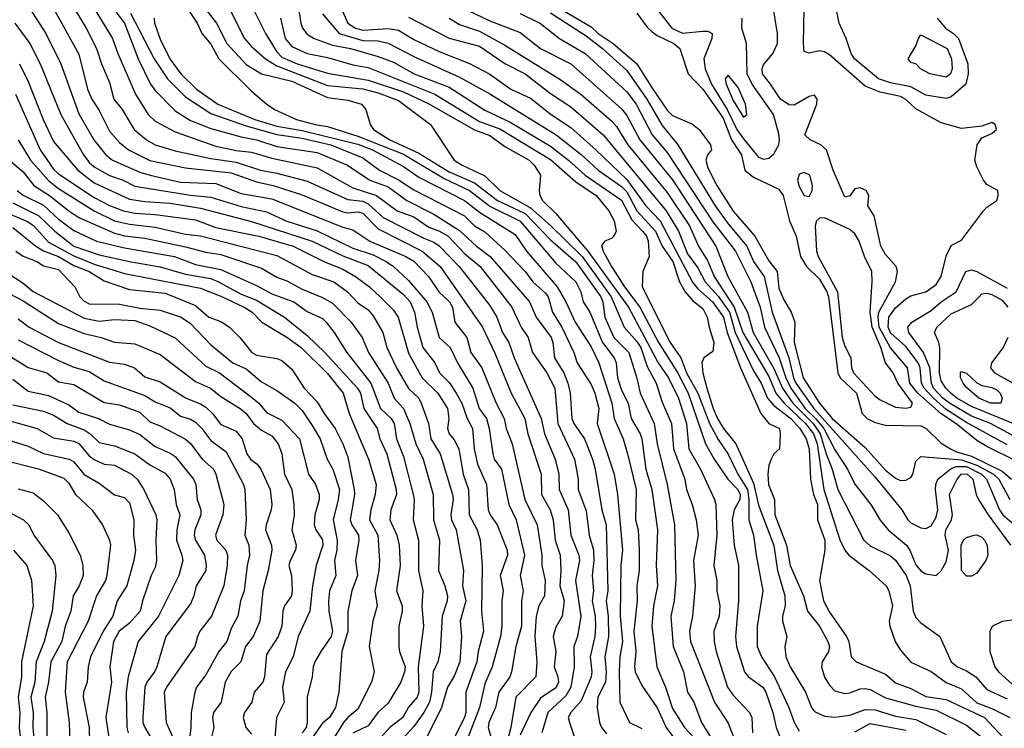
# Model space of a CAD drawing. Header units: metres. Extents: x -51132 to -49532, y -231222 to -229437.
# Tile 290 of 334: x -49847 to -49750, y -230105 to -230035. Entities that reach past the tile are written whole.
import ezdxf

# ---------------------------------------------------------------- set-up
doc = ezdxf.new("R2010")
doc.units = ezdxf.units.M
doc.layers.add('CONTOUR_INDEX', color=1, linetype='Continuous')
doc.layers.add('CONTOUR_INTER', color=3, linetype='Continuous')

msp = doc.modelspace()

# ---------------------------------------------------------------- linework, layer by layer
at = {"layer": 'CONTOUR_INDEX'}
for points, elevation in [([(-49796.58, -230032.05), (-49790.58, -230035.609), (-49789.893, -230036.259), (-49788.418, -230037.259), (-49786.08, -230039.277), (-49784.58, -230041.657), (-49783.08, -230043.829), (-49782.58, -230044.353), (-49780.58, -230045.226), (-49779.951, -230045.759), (-49778.834, -230047.259), (-49778.73, -230047.759), (-49779.105, -230048.259), (-49779.291, -230048.759), (-49779.08, -230049.512), (-49778.186, -230051.259), (-49776.58, -230053.807), (-49774.448, -230056.259), (-49773.08, -230058.708), (-49772.265, -230059.759), (-49772.08, -230061.394), (-49771.58, -230062.551), (-49770.863, -230063.759), (-49770.506, -230064.759), (-49770.571, -230066.759), (-49769.693, -230070.259), (-49768.075, -230072.759), (-49766.838, -230074.259), (-49763.58, -230077.136), (-49761.58, -230079.368), (-49760.58, -230080.157), (-49760.08, -230080.384), (-49759.58, -230080.334), (-49759.08, -230080.076), (-49758.867, -230079.759), (-49758.58, -230078.484), (-49758.08, -230078.009), (-49754.08, -230078.33), (-49752.58, -230078.851), (-49750.926, -230079.759), (-49750.391, -230080.259), (-49749.306, -230082.259)], 25), ([(-49824.422, -230032.759), (-49822.69, -230036.259), (-49821.58, -230038.065), (-49821.08, -230038.601), (-49819.58, -230039.271), (-49816.58, -230040.17), (-49812.58, -230040.866), (-49809.08, -230042.018), (-49806.58, -230043.21), (-49802.08, -230045.769), (-49800.58, -230046.345), (-49799.08, -230047.416), (-49796.706, -230048.759), (-49796.191, -230049.259), (-49795.576, -230050.259), (-49795.719, -230051.759), (-49795.649, -230052.259), (-49795.373, -230052.759), (-49794.08, -230054.04), (-49790.902, -230057.759), (-49786.902, -230063.259), (-49783.971, -230068.759), (-49782.974, -230070.259), (-49781.981, -230072.259), (-49781.176, -230074.759), (-49780.958, -230077.259), (-49779.817, -230079.259), (-49778.42, -230082.259), (-49778.298, -230082.759), (-49778.201, -230085.759), (-49778.486, -230088.759), (-49778.207, -230090.259), (-49778.202, -230091.259), (-49777.901, -230092.759), (-49777.977, -230093.759), (-49778.495, -230095.259), (-49778.475, -230096.259), (-49778.262, -230097.259), (-49777.137, -230100.759), (-49776.58, -230101.573), (-49774.992, -230103.259), (-49774.745, -230103.759), (-49774.692, -230105.259)], 35), ([(-49845.951, -230033.759), (-49844.343, -230036.259), (-49842.861, -230039.259), (-49841.08, -230044.192), (-49839.6, -230046.759), (-49838.415, -230048.259), (-49837.784, -230048.759), (-49835.08, -230049.96), (-49834.053, -230050.259), (-49831.08, -230050.941), (-49827.58, -230051.062), (-49825.08, -230052.045), (-49822.08, -230052.574), (-49815.08, -230055.391), (-49814.08, -230055.658), (-49812.397, -230056.759), (-49808.861, -230058.259), (-49808.08, -230058.735), (-49806.607, -230060.259), (-49805.61, -230061.759), (-49804.544, -230062.759), (-49804.247, -230063.259), (-49804.039, -230064.759), (-49802.853, -230066.259), (-49802.434, -230067.759), (-49801.366, -230069.259), (-49799.951, -230072.759), (-49799.157, -230074.259), (-49798.963, -230075.259), (-49798.371, -230076.759), (-49797.122, -230082.259), (-49795.905, -230084.759), (-49795.454, -230087.759), (-49795.435, -230088.759), (-49795.122, -230090.259), (-49795.187, -230091.759), (-49795.729, -230092.759), (-49795.992, -230093.759), (-49796.152, -230095.759), (-49795.955, -230098.259), (-49796.045, -230099.759), (-49798, -230101.759), (-49798.502, -230104.759), (-49798.895, -230106.259)], 45), ([(-49836.009, -230034.259), (-49833.674, -230038.759), (-49832.333, -230040.759), (-49830.58, -230042.508), (-49828.08, -230044.152), (-49824.58, -230045.368), (-49821.58, -230046.237), (-49819.08, -230046.607), (-49816.25, -230047.259), (-49813.08, -230048.542), (-49811.447, -230049.759), (-49809.58, -230050.719), (-49808.08, -230051.711), (-49803.08, -230054.272), (-49802.08, -230055.248), (-49801.08, -230055.846), (-49799.08, -230057.659), (-49797.09, -230059.759), (-49796.332, -230060.759), (-49795.08, -230061.9), (-49794.838, -230062.259), (-49794.402, -230063.759), (-49793.485, -230065.259), (-49792.295, -230067.759), (-49791.956, -230068.759), (-49790.58, -230070.904), (-49790.208, -230071.759), (-49789.833, -230073.259), (-49789.986, -230074.759), (-49788.302, -230079.759), (-49788.005, -230081.759), (-49787.51, -230087.259), (-49787.656, -230088.759), (-49787.736, -230093.759), (-49787.491, -230096.259), (-49787.756, -230097.759), (-49787.831, -230099.259), (-49787.764, -230102.259), (-49786.791, -230104.259), (-49785.58, -230104.854)], 40), ([(-49749.58, -230076.852), (-49753.58, -230074.644), (-49755.58, -230073.368), (-49756.852, -230072.259), (-49757.766, -230071.259), (-49758.029, -230070.759), (-49758.145, -230069.259), (-49758.338, -230068.759), (-49759.58, -230067.148), (-49761.08, -230065.814), (-49761.312, -230065.259), (-49761.257, -230064.259), (-49760.58, -230063.355), (-49759.58, -230062.466), (-49759.08, -230062.156), (-49757.58, -230061.774), (-49756.58, -230061.041), (-49756.072, -230060.259), (-49755.58, -230058.24), (-49755.08, -230057.185), (-49754.08, -230056.679), (-49751.912, -230053.759), (-49751.58, -230053.401), (-49750.599, -230052.759), (-49750.455, -230052.259), (-49750.504, -230051.759), (-49751.58, -230051.178), (-49751.9, -230050.759), (-49752.58, -230049.436), (-49752.765, -230048.759), (-49752.542, -230047.259), (-49752.08, -230046.573), (-49751.08, -230046.138), (-49750.629, -230045.759), (-49750.75, -230045.259), (-49751.08, -230045.054), (-49752.08, -230045.401), (-49754.08, -230045.66), (-49756.08, -230045.084), (-49758.58, -230043.691), (-49759.58, -230042.774), (-49760.08, -230042.501), (-49762.08, -230042.06), (-49763.58, -230041.469), (-49767.08, -230038.384), (-49767.58, -230038.086), (-49768.08, -230037.989), (-49769.08, -230038.2), (-49769.58, -230038.04), (-49769.663, -230037.259), (-49769.572, -230033.759)], 25), ([(-49808.58, -230034.654), (-49804.58, -230036.735), (-49801.58, -230037.513), (-49799.08, -230039.232), (-49797.102, -230040.259), (-49794.58, -230042.204), (-49792.58, -230043.501), (-49789.416, -230046.259), (-49783.19, -230053.759), (-49781.971, -230055.759), (-49781.08, -230057.999), (-49780.08, -230059.381), (-49779.338, -230060.759), (-49778.08, -230062.194), (-49776.945, -230063.759), (-49776.387, -230065.759), (-49774.58, -230069.56), (-49773.81, -230070.759), (-49773.207, -230072.259), (-49772.58, -230072.973), (-49770.913, -230074.259), (-49770, -230075.259), (-49769.386, -230076.259), (-49769.079, -230077.259), (-49768.966, -230080.259), (-49768.655, -230081.759), (-49768.263, -230082.759), (-49768.276, -230084.259), (-49767.552, -230086.259), (-49767.55, -230087.259), (-49768.085, -230090.259), (-49767.785, -230091.759), (-49767.674, -230092.259), (-49767.08, -230093.368), (-49765.412, -230095.759), (-49765.197, -230096.259), (-49764.945, -230097.759), (-49764.451, -230098.259), (-49761.58, -230099.47), (-49760.58, -230100.352), (-49759.08, -230100.914), (-49757.58, -230101.676), (-49755.58, -230101.978), (-49751.811, -230103.759), (-49749.95, -230105.759)], 30), ([(-49847.92, -230048.759), (-49846.58, -230049.916), (-49845.515, -230051.259), (-49843.978, -230052.259), (-49842.08, -230053.769), (-49841.08, -230054.419), (-49837.58, -230055.969), (-49836.58, -230056.225), (-49834.58, -230056.475), (-49830.58, -230057.309), (-49828.58, -230057.856), (-49827.08, -230058.068), (-49823.08, -230059.441), (-49821.58, -230060.299), (-49820.58, -230060.674), (-49819.08, -230061.502), (-49817.08, -230062.332), (-49816.08, -230062.881), (-49814.247, -230064.759), (-49813.16, -230066.259), (-49812.546, -230067.759), (-49810.596, -230070.759), (-49810.006, -230072.259), (-49809.069, -230073.259), (-49808.445, -230074.759), (-49807.884, -230076.759), (-49807.131, -230078.259), (-49806.16, -230081.759), (-49806.129, -230084.259), (-49805.539, -230086.259), (-49805.646, -230089.259), (-49805, -230090.759), (-49804.74, -230091.759), (-49804.768, -230092.259), (-49805.264, -230093.759), (-49805.479, -230097.259), (-49805.711, -230098.259), (-49806.174, -230099.259), (-49806.317, -230101.259), (-49806.533, -230102.259), (-49807.08, -230103.262), (-49808.08, -230104.65), (-49809.09, -230105.759)], 50), ([(-49847.3, -230057.759), (-49846.58, -230058.253), (-49845.237, -230058.759), (-49844.58, -230059.187), (-49843.08, -230059.548), (-49841.487, -230061.259), (-49840.999, -230062.259), (-49840.58, -230062.697), (-49840.08, -230062.957), (-49837.08, -230062.986), (-49835.08, -230063.375), (-49833.08, -230063.586), (-49830.997, -230064.259), (-49830.08, -230064.889), (-49828.08, -230066.982), (-49825.898, -230068.759), (-49824.58, -230069.374), (-49823.08, -230070.651), (-49821.58, -230071.488), (-49819.811, -230072.759), (-49819.08, -230073.476), (-49818.08, -230074.948), (-49817.31, -230076.259), (-49816.609, -230078.259), (-49816.06, -230079.259), (-49815.409, -230081.259), (-49815.519, -230082.259), (-49816.031, -230084.259), (-49815.638, -230086.259), (-49815.669, -230087.259), (-49815.891, -230088.259), (-49815.75, -230089.759), (-49816.365, -230091.259), (-49816.483, -230092.259), (-49816.454, -230093.259), (-49816.087, -230095.259), (-49816.2, -230095.759), (-49817.232, -230097.259), (-49817.829, -230098.259), (-49817.993, -230098.759), (-49818.091, -230099.759), (-49818.587, -230101.759), (-49818.57, -230104.259), (-49818.689, -230104.759), (-49819.08, -230105.272)], 55), ([(-49848.08, -230067.988), (-49846.08, -230069.215), (-49844.251, -230069.759), (-49843.08, -230070.628), (-49841.58, -230070.912), (-49838.58, -230072.689), (-49837.08, -230072.922), (-49835.08, -230073.635), (-49834.08, -230074.593), (-49833.08, -230074.97), (-49830.58, -230076.311), (-49830.049, -230076.759), (-49828.947, -230078.259), (-49827.818, -230079.259), (-49827.587, -230079.759), (-49826.807, -230082.759), (-49826.909, -230083.759), (-49827.625, -230085.759), (-49827.482, -230086.259), (-49826.607, -230087.259), (-49826.431, -230087.759), (-49826.463, -230088.759), (-49826.783, -230090.759), (-49828.027, -230093.759), (-49829.16, -230095.259), (-49829.402, -230095.759), (-49829.653, -230096.759), (-49832.463, -230100.759), (-49832.67, -230101.259), (-49832.491, -230104.259), (-49831.602, -230106.259)], 60), ([(-49848.58, -230078.324), (-49845.08, -230079.231), (-49842.58, -230080.137), (-49842.08, -230080.632), (-49841.408, -230081.759), (-49839.822, -230083.259), (-49838.772, -230084.759), (-49838.08, -230086.249), (-49837.979, -230086.759), (-49838.338, -230089.759), (-49838.463, -230090.259), (-49839.354, -230091.759), (-49840.158, -230094.259), (-49842.23, -230098.259), (-49842.428, -230101.259), (-49842.04, -230104.259), (-49841.971, -230106.259)], 65)]:
    msp.add_lwpolyline(points, dxfattribs=dict(at, elevation=elevation))
at = {"layer": 'CONTOUR_INTER'}
for points, elevation in [([(-49840.512, -230032.259), (-49837.762, -230036.759), (-49837.244, -230038.259), (-49835.504, -230042.259), (-49834.253, -230044.259), (-49833.58, -230044.936), (-49831.58, -230045.98), (-49827.58, -230047.374), (-49825.58, -230047.8), (-49824.08, -230047.969), (-49822.08, -230048.572), (-49817.58, -230049.537), (-49814.08, -230051.485), (-49811.762, -230052.259), (-49809.702, -230053.759), (-49808.08, -230054.359), (-49806.58, -230055.374), (-49805.534, -230055.759), (-49804.678, -230056.259), (-49803.08, -230057.966), (-49801.538, -230059.259), (-49798.391, -230063.259), (-49797.479, -230065.259), (-49796.786, -230066.259), (-49796.369, -230067.759), (-49794.94, -230069.759), (-49794.18, -230071.259), (-49793.866, -230074.759), (-49792.223, -230078.259), (-49791.882, -230080.259), (-49791.859, -230081.259), (-49791.08, -230083.375), (-49790.795, -230085.759), (-49790.363, -230087.259), (-49790.31, -230088.259), (-49790.491, -230089.759), (-49790.349, -230091.259), (-49790.502, -230092.259), (-49790.187, -230093.759), (-49790.149, -230094.759), (-49790.234, -230095.759), (-49790.689, -230097.759), (-49790.519, -230099.259), (-49790.598, -230099.759), (-49791.58, -230102.11), (-49792.593, -230103.259), (-49792.84, -230103.759), (-49792.736, -230104.259), (-49792.08, -230106.139)], 42), ([(-49839.227, -230031.759), (-49836.602, -230035.259), (-49835.241, -230038.759), (-49834.04, -230041.259), (-49833.58, -230041.891), (-49831.58, -230043.893), (-49830.08, -230044.868), (-49828.08, -230045.629), (-49825.08, -230046.466), (-49823.58, -230046.754), (-49821.58, -230047.437), (-49817.58, -230048.013), (-49814.617, -230049.259), (-49812.388, -230050.759), (-49810.58, -230051.414), (-49808.744, -230052.759), (-49806.08, -230054.092), (-49803.58, -230055.706), (-49801.891, -230057.259), (-49800.549, -230058.259), (-49796.674, -230062.759), (-49796.006, -230064.259), (-49794.529, -230066.259), (-49794.36, -230066.759), (-49794.196, -230068.259), (-49793.295, -230069.759), (-49792.871, -230070.759), (-49792.656, -230071.759), (-49792.496, -230074.259), (-49792.279, -230074.759), (-49791.227, -230076.259), (-49790.456, -230078.259), (-49790.192, -230079.259), (-49789.549, -230083.259), (-49789.109, -230084.759), (-49788.941, -230091.259), (-49789.121, -230092.259), (-49788.905, -230093.759), (-49788.86, -230095.759), (-49789.226, -230097.759), (-49789.103, -230099.259), (-49789.172, -230100.259), (-49789.929, -230101.759), (-49789.999, -230102.759), (-49789.761, -230104.259), (-49789.552, -230104.759), (-49789.08, -230105.364)], 41), ([(-49756.461, -230034.759), (-49755.653, -230035.759), (-49754.861, -230036.259), (-49754.373, -230036.759), (-49753.44, -230039.259), (-49753.409, -230040.259), (-49753.645, -230041.259), (-49755.08, -230042.533), (-49755.58, -230042.679), (-49757.58, -230042.347), (-49759.08, -230041.525), (-49761.08, -230041.128), (-49762.255, -230040.759), (-49764.64, -230038.759), (-49764.946, -230038.259), (-49765.433, -230036.759), (-49766.128, -230035.259), (-49766.727, -230032.259)], 26), ([(-49841.885, -230033.259), (-49840.362, -230035.759), (-49839.345, -230037.759), (-49838.869, -230039.259), (-49838.08, -230041.122), (-49837.624, -230042.759), (-49836.822, -230043.759), (-49835.632, -230045.759), (-49834.432, -230046.759), (-49833.58, -230047.249), (-49831.58, -230047.851), (-49828.08, -230048.6), (-49825.58, -230048.965), (-49823.18, -230049.759), (-49821.58, -230050.036), (-49818.58, -230050.825), (-49814.58, -230052.637), (-49813.08, -230052.806), (-49812.58, -230053.062), (-49811.08, -230054.423), (-49807.08, -230056.468), (-49806.08, -230056.866), (-49805.58, -230057.212), (-49803.602, -230059.259), (-49800.58, -230063.123), (-49799.88, -230064.259), (-49799.316, -230065.759), (-49798.699, -230066.759), (-49798.16, -230068.259), (-49795.499, -230074.259), (-49795.189, -230075.759), (-49794.141, -230078.259), (-49793.774, -230079.759), (-49793.732, -230081.259), (-49792.851, -230083.259), (-49792.573, -230085.759), (-49791.802, -230087.759), (-49791.745, -230088.259), (-49792.138, -230090.259), (-49791.595, -230093.759), (-49791.925, -230095.759), (-49792.305, -230096.759), (-49792.27, -230098.759), (-49792.579, -230100.759), (-49793.08, -230101.628), (-49794.854, -230103.259), (-49795.446, -230105.259)], 43), ([(-49826.537, -230033.259), (-49824.769, -230036.759), (-49824.08, -230037.543), (-49822.678, -230038.759), (-49821.58, -230039.471), (-49816.58, -230041.408), (-49813.08, -230041.735), (-49811.58, -230042.138), (-49809.58, -230042.893), (-49806.433, -230045.259), (-49804.076, -230048.759), (-49803.309, -230049.259), (-49801.08, -230050.318), (-49799.58, -230051.762), (-49796.58, -230053.474), (-49794.58, -230055.208), (-49791.473, -230058.259), (-49788.604, -230062.259), (-49787.338, -230065.259), (-49786.08, -230066.66), (-49785.691, -230067.259), (-49785.08, -230069.129), (-49784.179, -230070.759), (-49783.58, -230072.641), (-49782.67, -230074.759), (-49782.456, -230077.259), (-49781.358, -230080.259), (-49781.196, -230081.259), (-49780.622, -230082.759), (-49780.244, -230084.259), (-49780.039, -230085.759), (-49780.486, -230088.259), (-49780.334, -230090.759), (-49780.609, -230093.759), (-49780.895, -230095.259), (-49780.803, -230096.259), (-49778.441, -230102.259), (-49777.08, -230104.333), (-49776.114, -230106.759)], 36), ([(-49804.08, -230033.353), (-49800.58, -230035.008), (-49797.58, -230036.161), (-49795.58, -230037.744), (-49792.58, -230039.251), (-49787.58, -230043.714), (-49787.08, -230044.363), (-49785.78, -230046.759), (-49782.58, -230050.704), (-49778.288, -230057.259), (-49777.115, -230060.259), (-49775.188, -230063.759), (-49774.631, -230065.759), (-49772.58, -230069.318), (-49771.735, -230071.259), (-49770.703, -230072.759), (-49768.71, -230074.759), (-49768.001, -230075.759), (-49767.426, -230077.759), (-49766.811, -230079.259), (-49766.28, -230081.259), (-49763.715, -230086.259), (-49763.08, -230086.828), (-49761.08, -230087.799), (-49760.58, -230088.243), (-49759.548, -230089.759), (-49759.144, -230090.759), (-49758.833, -230093.259), (-49758.58, -230093.903), (-49758.08, -230094.408), (-49756.212, -230095.759), (-49755.08, -230098.282), (-49754.481, -230098.759), (-49753.58, -230099.144), (-49752.655, -230099.759), (-49751.58, -230101.008), (-49749.58, -230101.914)], 28), ([(-49784.945, -230032.759), (-49782.623, -230035.759), (-49781.58, -230036.243), (-49779.58, -230036.031), (-49779.08, -230036.039), (-49778.67, -230036.259), (-49778.7, -230036.759), (-49779.462, -230038.759), (-49779.353, -230039.759), (-49778.719, -230041.259), (-49777.173, -230043.759), (-49776.225, -230045.759), (-49775.58, -230046.655), (-49774.08, -230048.478), (-49773.58, -230048.68), (-49773.08, -230048.56), (-49772.58, -230048.158), (-49772.091, -230047.259), (-49772.027, -230046.759), (-49772.08, -230046.161), (-49772.618, -230044.259), (-49774.697, -230041.259), (-49775.201, -230040.259), (-49775.285, -230037.259), (-49775.732, -230035.759), (-49775.696, -230034.759)], 23), ([(-49748.58, -230078.515), (-49751.58, -230077.033), (-49752.58, -230076.417), (-49754.65, -230074.759), (-49756.08, -230073.813), (-49758.385, -230071.759), (-49759.18, -230070.759), (-49759.409, -230069.259), (-49761.08, -230067.273), (-49762.181, -230065.259), (-49762.292, -230064.259), (-49762.225, -230063.759), (-49760.598, -230060.759), (-49760.373, -230059.759), (-49760.529, -230059.259), (-49761.58, -230058.091), (-49762.019, -230057.259), (-49762.692, -230054.259), (-49763.308, -230053.259), (-49763.219, -230052.259), (-49763.467, -230051.759), (-49764.08, -230051.486), (-49764.58, -230051.614), (-49765.08, -230052.283), (-49765.58, -230052.427), (-49766.726, -230049.759), (-49767.391, -230047.759), (-49767.93, -230047.259), (-49768.998, -230046.759), (-49769.513, -230046.259), (-49768.353, -230043.259), (-49768.297, -230042.759), (-49768.58, -230042.37), (-49769.08, -230042.473), (-49770.58, -230043.346), (-49771.08, -230043.312), (-49771.924, -230042.759), (-49772.892, -230041.259), (-49773.71, -230040.259), (-49773.729, -230039.759), (-49773.58, -230039.368), (-49772.662, -230038.259), (-49772.2, -230037.259), (-49772.211, -230036.259), (-49772.716, -230033.259)], 24), ([(-49843.58, -230033.801), (-49841.08, -230038.322), (-49840.236, -230041.759), (-49839.806, -230042.759), (-49839.08, -230043.883), (-49838.08, -230045.9), (-49837.08, -230047.024), (-49836.193, -230047.759), (-49834.08, -230048.806), (-49830.58, -230049.517), (-49826.08, -230050.023), (-49823.58, -230050.902), (-49821.939, -230051.259), (-49819.08, -230052.2), (-49815.08, -230053.861), (-49814.58, -230053.969), (-49813.58, -230053.879), (-49813.08, -230054.004), (-49811.58, -230055.542), (-49807.229, -230057.759), (-49805.472, -230059.259), (-49801.283, -230065.259), (-49800.08, -230067.805), (-49798.468, -230071.759), (-49797.122, -230074.259), (-49796.84, -230075.759), (-49795.511, -230079.759), (-49795.474, -230081.759), (-49794.615, -230083.259), (-49794.339, -230084.259), (-49794.141, -230086.259), (-49793.637, -230087.759), (-49793.565, -230089.259), (-49793.661, -230090.759), (-49793.258, -230092.259), (-49793.446, -230093.759), (-49794.08, -230094.848), (-49794.342, -230095.759), (-49794.07, -230097.259), (-49794.228, -230098.759), (-49793.861, -230099.759), (-49793.806, -230100.259), (-49794.08, -230100.822), (-49795.58, -230101.853), (-49796.52, -230103.259), (-49797.58, -230105.488)], 44), ([(-49830.402, -230033.759), (-49829.437, -230035.259), (-49828.95, -230036.259), (-49828.08, -230037.329), (-49827.277, -230038.759), (-49824.08, -230041.949), (-49822.559, -230043.259), (-49821.785, -230043.759), (-49819.623, -230044.759), (-49817.798, -230045.259), (-49816.58, -230045.441), (-49813.58, -230046.397), (-49809.08, -230048.177), (-49805.08, -230050.577), (-49802.58, -230051.754), (-49800.58, -230053.312), (-49797.58, -230054.789), (-49794.08, -230058.928), (-49792.08, -230060.769), (-49791.594, -230061.759), (-49791.368, -230062.759), (-49790.725, -230063.759), (-49789.452, -230066.759), (-49788.314, -230068.259), (-49788.111, -230068.759), (-49787.986, -230070.259), (-49787.58, -230071.449), (-49786.951, -230072.759), (-49786.649, -230074.259), (-49785.766, -230075.759), (-49785.596, -230076.259), (-49785.201, -230079.259), (-49784.592, -230081.259), (-49784.038, -230085.259), (-49784.178, -230088.759), (-49784.053, -230090.759), (-49784.441, -230092.759), (-49784.591, -230094.759), (-49784.106, -230098.759), (-49783.254, -230100.759), (-49782.58, -230102.865), (-49781.389, -230104.759), (-49779.983, -230106.259)], 38), ([(-49828.58, -230033.901), (-49827.533, -230035.259), (-49826.498, -230037.259), (-49824.58, -230039.345), (-49823.08, -230040.259), (-49820.08, -230040.964), (-49816.58, -230042.574), (-49814.58, -230042.836), (-49813.223, -230043.259), (-49812.782, -230043.759), (-49812.366, -230045.259), (-49812.049, -230045.759), (-49810.442, -230046.759), (-49807.58, -230048.071), (-49804.58, -230049.931), (-49802.08, -230051.021), (-49799.825, -230052.759), (-49797.08, -230054.047), (-49794.58, -230056.646), (-49792.08, -230058.805), (-49789.635, -230062.259), (-49789.435, -230062.759), (-49789.223, -230064.259), (-49788.358, -230066.259), (-49786.867, -230067.759), (-49786.08, -230070.28), (-49785.757, -230071.759), (-49784.385, -230074.759), (-49784.088, -230076.759), (-49783.087, -230080.759), (-49782.386, -230084.759), (-49782.226, -230090.259), (-49782.412, -230092.259), (-49782.715, -230093.759), (-49782.506, -230096.759), (-49781.468, -230099.259), (-49781.098, -230101.259), (-49780.457, -230102.259), (-49779.712, -230104.259), (-49777.53, -230107.759)], 37), ([(-49819.44, -230033.759), (-49819.21, -230035.259), (-49819.028, -230035.759), (-49818.58, -230036.331), (-49817.902, -230036.759), (-49816.08, -230037.417), (-49814.312, -230037.759), (-49811.58, -230038.532), (-49810.08, -230039.109), (-49808.031, -230040.259), (-49804.58, -230041.561), (-49801.08, -230043.824), (-49798.58, -230045.011), (-49794.58, -230047.402), (-49792.818, -230048.759), (-49791.169, -230050.259), (-49787.58, -230052.713), (-49786.58, -230054.669), (-49785.509, -230055.759), (-49785.133, -230056.259), (-49784.952, -230056.759), (-49784.878, -230058.259), (-49785.475, -230059.759), (-49785.562, -230061.259), (-49782.782, -230066.759), (-49781.75, -230068.259), (-49781.193, -230069.759), (-49780.071, -230071.759), (-49778.905, -230074.759), (-49778.08, -230076.317), (-49777.08, -230077.781), (-49776.116, -230079.759), (-49775.186, -230081.259), (-49775.039, -230082.259), (-49775.053, -230084.259), (-49774.57, -230085.759), (-49774.335, -230087.759), (-49773.651, -230091.259), (-49774.21, -230094.759), (-49774.222, -230096.759), (-49773.807, -230097.759), (-49772.517, -230099.759), (-49771.091, -230102.759), (-49770.58, -230104.217), (-49770.08, -230105.096)], 33), ([(-49817.08, -230034.323), (-49815.423, -230036.259), (-49813.08, -230036.95), (-49811.58, -230037.009), (-49810.58, -230037.236), (-49808.08, -230038.553), (-49803.58, -230040.566), (-49800.58, -230042.228), (-49794.038, -230046.259), (-49791.58, -230048.218), (-49789.894, -230049.759), (-49787.58, -230051.383), (-49787.08, -230051.887), (-49786.072, -230053.759), (-49784.242, -230055.759), (-49783.576, -230057.259), (-49782.525, -230058.759), (-49781.885, -230060.759), (-49781.32, -230061.759), (-49780.58, -230062.628), (-49779.58, -230063.401), (-49779.139, -230064.259), (-49778.964, -230065.259), (-49778.481, -230066.759), (-49778.58, -230067.635), (-49779.463, -230068.259), (-49779.66, -230068.759), (-49779.583, -230069.759), (-49779.179, -230071.259), (-49778.563, -230073.259), (-49778.122, -230074.259), (-49777.525, -230075.259), (-49776.324, -230076.759), (-49774.58, -230080.65), (-49774.08, -230082.823), (-49772.58, -230086.782), (-49772.222, -230089.259), (-49771.48, -230091.759), (-49771.449, -230092.759), (-49771.729, -230093.759), (-49771.718, -230094.259), (-49771.3, -230095.759), (-49771.5, -230096.759), (-49771.405, -230097.759), (-49770.953, -230098.759), (-49769.446, -230101.259), (-49768.865, -230102.759), (-49768.58, -230103.171), (-49767.58, -230103.637), (-49766.58, -230103.728), (-49765.08, -230103.54), (-49763.58, -230102.977), (-49762.58, -230103.011), (-49760.58, -230103.626), (-49758.58, -230103.968), (-49755.58, -230105.437)], 32), ([(-49815.231, -230033.759), (-49814.578, -230035.259), (-49813.801, -230035.759), (-49813.08, -230035.932), (-49810.58, -230035.775), (-49809.58, -230035.939), (-49808.08, -230036.851), (-49805.58, -230038.047), (-49802.58, -230039.224), (-49800.58, -230040.272), (-49798.514, -230041.759), (-49796.58, -230042.652), (-49794.52, -230044.259), (-49792.58, -230045.543), (-49790.08, -230047.787), (-49787.08, -230050.688), (-49785.198, -230053.259), (-49783.779, -230054.759), (-49780.58, -230060.799), (-49780.08, -230061.477), (-49778.616, -230062.759), (-49777.537, -230064.259), (-49777.175, -230065.759), (-49775.868, -230069.259), (-49773.853, -230073.759), (-49773.08, -230074.736), (-49772.028, -230075.259), (-49771.938, -230075.759), (-49772.028, -230077.259), (-49772.58, -230077.747), (-49772.838, -230078.259), (-49773.08, -230078.869), (-49773.178, -230079.759), (-49773.112, -230080.759), (-49772.521, -230082.259), (-49772.492, -230083.759), (-49771.327, -230086.759), (-49770.96, -230088.759), (-49769.668, -230091.759), (-49769.248, -230093.259), (-49768.07, -230094.759), (-49767.247, -230096.259), (-49767.093, -230096.759), (-49767.202, -230097.259), (-49767.798, -230098.259), (-49767.868, -230098.759), (-49767.58, -230099.766), (-49767.08, -230100.583), (-49766.58, -230101.12), (-49765.58, -230101.401), (-49765.08, -230101.339), (-49764.08, -230100.938), (-49763.58, -230100.89), (-49763.08, -230101.008), (-49761.58, -230101.831), (-49758.58, -230102.646), (-49756.58, -230103.042), (-49753.58, -230104.517), (-49746.58, -230110.057)], 31), ([(-49797.58, -230034.314), (-49795.58, -230035.293), (-49793.69, -230036.759), (-49791.182, -230038.259), (-49787.08, -230042.032), (-49786.149, -230043.259), (-49784.579, -230046.259), (-49783.08, -230048.012), (-49778.58, -230054.863), (-49776.371, -230057.759), (-49774.836, -230060.759), (-49773.934, -230063.259), (-49773.492, -230065.259), (-49772.067, -230068.259), (-49771.381, -230070.259), (-49770.903, -230071.259), (-49769.484, -230073.259), (-49768.462, -230074.259), (-49767.663, -230075.259), (-49766.58, -230077.352), (-49765.312, -230079.259), (-49764.58, -230080.729), (-49763.005, -230082.759), (-49762.08, -230084.283), (-49761.292, -230085.259), (-49759.504, -230086.759), (-49759.161, -230087.259), (-49758.58, -230088.714), (-49758.08, -230089.284), (-49757.58, -230089.59), (-49756.58, -230089.751), (-49756.08, -230089.284), (-49755.58, -230088.389), (-49755.37, -230087.259), (-49755.69, -230085.759), (-49755.634, -230085.259), (-49755.072, -230084.259), (-49754.953, -230083.759), (-49755.254, -230081.759), (-49754.509, -230080.259), (-49754.08, -230079.721), (-49753.526, -230079.759), (-49752.96, -230080.259), (-49752.626, -230081.759), (-49752.393, -230082.259), (-49751.439, -230083.759), (-49749.232, -230086.759)], 27), ([(-49794.58, -230034.231), (-49791.08, -230036.502), (-49789.455, -230037.759), (-49787.08, -230039.913), (-49785.111, -230042.759), (-49783.58, -230045.352), (-49782.053, -230047.259), (-49778.351, -230053.259), (-49777.08, -230055.06), (-49775.232, -230057.259), (-49774.566, -230058.759), (-49773.531, -230060.259), (-49772.738, -230063.759), (-49771.11, -230068.259), (-49770.651, -230070.259), (-49770.394, -230070.759), (-49768.648, -230073.259), (-49762.58, -230080.037), (-49759.955, -230083.259), (-49759.359, -230084.259), (-49759.08, -230084.559), (-49758.08, -230085.055), (-49757.58, -230085.11), (-49757.08, -230084.848), (-49756.58, -230083.998), (-49756.423, -230083.259), (-49756.641, -230081.259), (-49756.601, -230080.759), (-49756.395, -230080.259), (-49755.08, -230079.207), (-49754.58, -230078.987), (-49753.58, -230079.003), (-49752.103, -230079.759), (-49751.601, -230080.259), (-49750.325, -230083.259), (-49749.991, -230083.759), (-49748.845, -230084.759)], 26), ([(-49786.08, -230034.274), (-49785.08, -230035.662), (-49784.58, -230036.094), (-49784.08, -230036.457), (-49782.429, -230037.259), (-49781.855, -230037.759), (-49781.024, -230040.259), (-49779.58, -230041.778), (-49777.58, -230044.627), (-49776.741, -230046.759), (-49775.763, -230048.259), (-49775.424, -230049.759), (-49774.58, -230050.458), (-49772.08, -230051.646), (-49771.661, -230052.259), (-49771.046, -230054.759), (-49770.361, -230056.259), (-49769.961, -230058.259), (-49769.363, -230059.259), (-49768.08, -230060.513), (-49767.34, -230061.759), (-49767.192, -230062.259), (-49766.277, -230069.759), (-49766.037, -230070.259), (-49764.436, -230071.759), (-49763.861, -230073.759), (-49763.391, -230074.259), (-49762.58, -230074.665), (-49761.58, -230074.916), (-49758.08, -230074.967), (-49757.566, -230075.259), (-49756.08, -230076.69), (-49755.175, -230077.259), (-49754.58, -230077.554), (-49753.08, -230077.982), (-49750.08, -230079.461), (-49749.137, -230080.259)], 24), ([(-49847.413, -230035.259), (-49845.919, -230037.259), (-49844.904, -230039.259), (-49842.858, -230044.259), (-49840.64, -230048.259), (-49840.08, -230048.991), (-49839.58, -230049.419), (-49838.08, -230050.271), (-49836.723, -230050.759), (-49835.58, -230051.334), (-49830.08, -230052.238), (-49828.08, -230052.431), (-49825.08, -230053.353), (-49822.58, -230053.867), (-49820.58, -230054.781), (-49817.58, -230055.736), (-49814.08, -230057.44), (-49812.08, -230058.118), (-49810.801, -230058.759), (-49810.06, -230059.259), (-49808.58, -230060.65), (-49806.771, -230062.759), (-49806.252, -230063.759), (-49805.583, -230066.259), (-49804.484, -230067.259), (-49803.765, -230068.759), (-49802.266, -230071.259), (-49801.612, -230073.259), (-49800.905, -230074.259), (-49800.636, -230075.259), (-49800.29, -230077.759), (-49800.132, -230078.259), (-49799.44, -230079.259), (-49798.686, -230082.759), (-49797.973, -230084.259), (-49797.143, -230087.759), (-49797.594, -230089.759), (-49797.277, -230091.259), (-49797.454, -230092.259), (-49797.449, -230094.759), (-49798.003, -230096.759), (-49798.423, -230099.259), (-49798.61, -230099.759), (-49799.671, -230101.259), (-49800.021, -230102.759), (-49800.665, -230104.259), (-49800.752, -230104.759), (-49800.45, -230105.759)], 46), ([(-49833.656, -230034.759), (-49833.628, -230035.259), (-49833.08, -230036.835), (-49832.104, -230038.759), (-49831.051, -230040.259), (-49829.5, -230041.759), (-49827.387, -230043.259), (-49823.754, -230044.759), (-49821.58, -230045.425), (-49819.08, -230045.839), (-49813.58, -230047.202), (-49812.14, -230047.759), (-49809.08, -230049.404), (-49807.58, -230050.438), (-49803.08, -230052.764), (-49801.58, -230053.902), (-49798.08, -230056.105), (-49796.96, -230057.759), (-49793.946, -230061.259), (-49793.085, -230062.759), (-49792.157, -230064.759), (-49790.58, -230067.197), (-49789.844, -230068.759), (-49788.562, -230072.759), (-49788.301, -230074.259), (-49787.437, -230076.259), (-49787.005, -230077.759), (-49786.164, -230081.259), (-49786.208, -230084.259), (-49785.958, -230085.259), (-49785.867, -230087.259), (-49785.841, -230089.259), (-49786.071, -230090.759), (-49786.039, -230092.259), (-49786.383, -230095.259), (-49786.168, -230097.259), (-49786.317, -230098.759), (-49786.252, -230099.259), (-49785.58, -230100.62), (-49784.08, -230102.813), (-49783.188, -230104.759), (-49782.446, -230105.759)], 39), ([(-49821.217, -230034.759), (-49820.764, -230036.759), (-49820.08, -230037.549), (-49818.58, -230038.258), (-49816.58, -230038.623), (-49814.08, -230039.352), (-49812.58, -230039.639), (-49805.994, -230042.259), (-49801.58, -230044.968), (-49799.58, -230045.694), (-49794.58, -230048.706), (-49792.08, -230050.895), (-49790.095, -230052.259), (-49788.831, -230053.759), (-49788.331, -230054.759), (-49788.131, -230055.759), (-49788.34, -230056.259), (-49788.58, -230056.503), (-49789.242, -230056.759), (-49789.58, -230057.189), (-49789.388, -230057.759), (-49788.594, -230059.259), (-49787.291, -230061.259), (-49785.8, -230063.259), (-49783.95, -230066.759), (-49782.08, -230069.736), (-49781.015, -230071.759), (-49779.308, -230076.759), (-49778.473, -230078.259), (-49777.102, -230080.259), (-49776.138, -230081.259), (-49775.909, -230081.759), (-49775.939, -230082.259), (-49776.476, -230083.259), (-49776.677, -230084.259), (-49776.48, -230086.759), (-49776.054, -230088.759), (-49776.061, -230092.259), (-49776.368, -230095.759), (-49776.268, -230096.759), (-49775.468, -230099.259), (-49775.08, -230099.765), (-49773.674, -230100.759), (-49773.356, -230101.259), (-49772.66, -230103.259), (-49772.358, -230104.759), (-49771.58, -230106.66)], 34), ([(-49804.58, -230034.755), (-49803.58, -230035.374), (-49801.58, -230036.055), (-49799.08, -230037.435), (-49793.58, -230040.836), (-49791.58, -230042.298), (-49788.58, -230044.903), (-49788.08, -230045.462), (-49786.978, -230047.259), (-49783.08, -230051.954), (-49780.877, -230055.259), (-49779.994, -230057.259), (-49779.08, -230058.741), (-49778.471, -230060.259), (-49776.491, -230063.259), (-49775.63, -230065.759), (-49773.08, -230070.123), (-49772.378, -230071.759), (-49771.563, -230072.759), (-49769.46, -230074.759), (-49768.667, -230075.759), (-49768.319, -230076.759), (-49767.646, -230081.259), (-49766.08, -230086.237), (-49765.575, -230087.259), (-49765.178, -230087.759), (-49763.17, -230089.259), (-49761.517, -230090.759), (-49761.232, -230091.259), (-49760.882, -230092.759), (-49761.218, -230094.259), (-49761.133, -230094.759), (-49760.608, -230096.259), (-49760.08, -230097.111), (-49759.08, -230098.31), (-49757.08, -230099.212), (-49755.58, -230100.319), (-49754.08, -230100.934), (-49752.58, -230102.308), (-49751.08, -230102.868), (-49749.297, -230103.759)], 29), ([(-49758.302, -230036.759), (-49758.08, -230036.409), (-49755.493, -230037.759), (-49755.069, -230038.759), (-49755.01, -230039.759), (-49755.176, -230040.259), (-49755.58, -230040.572), (-49757.207, -230040.259), (-49758.103, -230039.759), (-49758.58, -230039.255), (-49759.08, -230039.139), (-49759.347, -230038.759), (-49758.58, -230037.488), (-49758.302, -230036.759)], 27), ([(-49846.925, -230039.259), (-49846.08, -230040.994), (-49844.612, -230044.759), (-49843.58, -230046.928), (-49841.195, -230049.759), (-49839.58, -230050.998), (-49836.08, -230052.61), (-49834.58, -230052.838), (-49832.08, -230053.004), (-49829.08, -230053.513), (-49824.08, -230054.808), (-49818.08, -230056.775), (-49815.08, -230058.215), (-49812.58, -230059.178), (-49809.08, -230062.039), (-49808.435, -230062.759), (-49808.005, -230063.759), (-49807.734, -230065.259), (-49807.167, -230067.259), (-49805.981, -230068.759), (-49805.523, -230069.759), (-49804.58, -230070.705), (-49803.902, -230071.759), (-49803.322, -230072.759), (-49802.824, -230074.259), (-49802.295, -230075.259), (-49802.126, -230077.259), (-49801.785, -230078.759), (-49800.916, -230080.759), (-49800.724, -230083.259), (-49800.546, -230083.759), (-49799.837, -230084.759), (-49798.875, -230087.259), (-49798.83, -230087.759), (-49799.554, -230089.759), (-49799.274, -230091.259), (-49799.395, -230092.259), (-49799.39, -230094.759), (-49799.532, -230095.759), (-49800.351, -230098.759), (-49801.08, -230100.427), (-49801.586, -230102.759), (-49802.749, -230105.759)], 47), ([(-49777.08, -230040.375), (-49777.372, -230040.759), (-49777.279, -230041.259), (-49776.58, -230042.893), (-49775.58, -230044.543), (-49775.228, -230044.259), (-49775.372, -230043.259), (-49776.08, -230041.6), (-49777.08, -230040.375)], 22), ([(-49847.349, -230042.259), (-49844.913, -230047.759), (-49843.58, -230049.664), (-49843.08, -230050.132), (-49839.58, -230052.441), (-49838.08, -230053.239), (-49836.693, -230053.759), (-49835.58, -230054.013), (-49833.58, -230054.126), (-49829.58, -230054.644), (-49827.58, -230055.398), (-49823.354, -230056.259), (-49819.964, -230057.259), (-49816.925, -230058.759), (-49815.08, -230059.508), (-49813.801, -230060.259), (-49812.443, -230061.259), (-49811.379, -230062.259), (-49810.08, -230063.582), (-49809.626, -230064.259), (-49808.58, -230067.8), (-49807.242, -230070.259), (-49805.699, -230071.759), (-49804.748, -230073.259), (-49804.623, -230074.259), (-49804.741, -230075.259), (-49804.596, -230075.759), (-49804.08, -230076.355), (-49803.633, -230077.259), (-49803.194, -230079.759), (-49802.682, -230081.259), (-49802.598, -230083.759), (-49801.831, -230085.259), (-49801.517, -230086.259), (-49801.345, -230088.759), (-49801.384, -230093.259), (-49801.193, -230095.259), (-49801.731, -230097.259), (-49801.871, -230098.259), (-49802.926, -230101.259), (-49802.954, -230103.259), (-49803.085, -230103.759), (-49804.101, -230105.759)], 48), ([(-49847.067, -230046.759), (-49845.864, -230048.759), (-49844.08, -230050.764), (-49843.08, -230051.581), (-49839.568, -230053.759), (-49837.58, -230054.746), (-49836.08, -230055.082), (-49833.58, -230055.394), (-49830.58, -230056.077), (-49829.08, -230056.227), (-49821.58, -230058.178), (-49818.08, -230060.041), (-49815.957, -230060.759), (-49814.59, -230061.759), (-49813.58, -230062.834), (-49812.58, -230063.539), (-49812.08, -230064.144), (-49811.112, -230065.759), (-49810.743, -230067.259), (-49809.76, -230069.259), (-49808.58, -230071.313), (-49807.58, -230072.249), (-49807.333, -230072.759), (-49806.619, -230074.759), (-49806.389, -230076.259), (-49805.482, -230077.759), (-49805.315, -230078.259), (-49804.246, -230081.759), (-49804.203, -230082.259), (-49804.425, -230083.759), (-49804.356, -230084.259), (-49803.9, -230085.259), (-49803.178, -230089.259), (-49803.261, -230090.759), (-49802.946, -230092.259), (-49803.494, -230094.259), (-49803.359, -230095.759), (-49803.534, -230098.259), (-49804.08, -230099.684), (-49804.74, -230100.759), (-49805.325, -230102.759), (-49806.807, -230105.759)], 49), ([(-49770.08, -230050.148), (-49770.233, -230050.759), (-49770.08, -230051.38), (-49769.58, -230052.256), (-49769.08, -230052.351), (-49768.802, -230051.759), (-49768.771, -230051.259), (-49769.03, -230050.259), (-49769.58, -230049.987), (-49770.08, -230050.148)], 23), ([(-49847.168, -230051.759), (-49846.58, -230052.228), (-49844.58, -230053.209), (-49843.08, -230054.605), (-49841.58, -230055.723), (-49839.343, -230056.759), (-49836.58, -230057.433), (-49831.659, -230058.259), (-49829.58, -230059.063), (-49827.08, -230059.572), (-49823.58, -230061.124), (-49822.08, -230061.959), (-49819.883, -230062.759), (-49818.58, -230063.694), (-49817.08, -230064.406), (-49816.707, -230064.759), (-49815.926, -230065.759), (-49814.685, -230067.759), (-49812.291, -230070.759), (-49811.361, -230073.259), (-49810.292, -230074.259), (-49810.004, -230074.759), (-49809.759, -230076.259), (-49809.08, -230078.009), (-49808.139, -230081.759), (-49808.035, -230082.259), (-49808.143, -230084.259), (-49807.602, -230086.259), (-49807.59, -230089.259), (-49807.178, -230091.259), (-49807.289, -230092.759), (-49807.117, -230094.759), (-49807.631, -230098.759), (-49807.578, -230101.259), (-49807.741, -230101.759), (-49808.58, -230102.726), (-49809.143, -230103.759), (-49810.44, -230104.759), (-49811.355, -230105.759)], 51), ([(-49847.58, -230052.983), (-49845.046, -230054.259), (-49843.443, -230055.759), (-49841.58, -230057.254), (-49839.08, -230058.102), (-49836.08, -230058.784), (-49833.08, -230059.279), (-49830.58, -230060.012), (-49828.08, -230060.459), (-49827.312, -230060.759), (-49825.08, -230061.987), (-49823.58, -230062.596), (-49820.81, -230064.259), (-49818.58, -230066.075), (-49816.834, -230067.759), (-49813.615, -230071.259), (-49813.329, -230071.759), (-49812.986, -230073.259), (-49811.669, -230075.259), (-49811.411, -230076.259), (-49810.733, -230077.759), (-49809.816, -230081.259), (-49809.77, -230081.759), (-49810.326, -230083.259), (-49810.423, -230084.259), (-49809.753, -230085.759), (-49809.51, -230086.759), (-49809.424, -230088.759), (-49809.764, -230091.259), (-49809.202, -230092.759), (-49809.208, -230093.259), (-49809.551, -230094.759), (-49809.542, -230096.759), (-49809.481, -230097.259), (-49808.932, -230098.759), (-49808.97, -230099.259), (-49809.336, -230100.259), (-49810.58, -230102.341), (-49811.58, -230103.222), (-49812.58, -230104.576), (-49814.08, -230105.291)], 52), ([(-49848.08, -230054.009), (-49846.08, -230054.869), (-49845.525, -230055.259), (-49844.08, -230056.86), (-49841.58, -230058.21), (-49839.58, -230059.043), (-49836.58, -230059.953), (-49829.08, -230061.402), (-49827.08, -230062.178), (-49824.802, -230063.259), (-49824.011, -230063.759), (-49823.035, -230064.759), (-49820.58, -230066.247), (-49819.167, -230067.259), (-49816.58, -230069.824), (-49815.022, -230071.759), (-49814.429, -230073.759), (-49812.55, -230078.259), (-49811.782, -230080.759), (-49811.87, -230081.759), (-49812.298, -230083.259), (-49812.423, -230084.259), (-49811.614, -230085.759), (-49811.452, -230088.259), (-49811.503, -230089.259), (-49811.92, -230091.259), (-49811.68, -230092.759), (-49812.121, -230094.259), (-49812.459, -230096.759), (-49811.973, -230099.259), (-49812.24, -230100.259), (-49813.58, -230102.936), (-49814.58, -230103.753), (-49814.999, -230104.259), (-49816.249, -230106.259)], 53), ([(-49768.08, -230054.481), (-49768.361, -230054.759), (-49768.493, -230055.259), (-49768.36, -230057.759), (-49768.199, -230058.259), (-49766.302, -230061.759), (-49765.857, -230066.259), (-49765.58, -230067.135), (-49765.003, -230068.259), (-49764.926, -230069.259), (-49764.716, -230069.759), (-49762.58, -230072.041), (-49762.08, -230072.432), (-49760.58, -230073.149), (-49759.58, -230073.238), (-49759.08, -230073.14), (-49758.901, -230072.759), (-49760.355, -230070.759), (-49760.822, -230069.759), (-49761.566, -230068.759), (-49762.013, -230067.259), (-49762.898, -230065.259), (-49763.077, -230063.759), (-49762.871, -230060.759), (-49762.922, -230059.759), (-49763.64, -230058.259), (-49764.164, -230056.759), (-49764.58, -230056.024), (-49765.08, -230055.595), (-49767.58, -230054.463), (-49768.08, -230054.481)], 23), ([(-49847.58, -230055.417), (-49845.337, -230057.259), (-49844.58, -230057.706), (-49843.08, -230058.288), (-49841.58, -230059.152), (-49840.073, -230059.759), (-49838.58, -230060.667), (-49836.08, -230061.533), (-49832.58, -230061.899), (-49829.58, -230063.12), (-49828.264, -230064.259), (-49827.08, -230064.678), (-49826.242, -230065.259), (-49825.221, -230066.259), (-49824.052, -230067.759), (-49823.58, -230068.017), (-49821.58, -230068.351), (-49821.08, -230068.542), (-49820.08, -230069.38), (-49818.882, -230071.259), (-49817.58, -230072.625), (-49816.921, -230073.759), (-49815.824, -230075.259), (-49815.071, -230076.759), (-49814.58, -230078.088), (-49813.949, -230081.259), (-49813.918, -230081.759), (-49814.342, -230084.259), (-49814.181, -230084.759), (-49813.508, -230085.759), (-49813.476, -230086.259), (-49813.829, -230088.259), (-49813.615, -230089.759), (-49814.164, -230091.259), (-49814.567, -230093.259), (-49814.557, -230095.259), (-49815.167, -230097.259), (-49815.471, -230101.259), (-49815.798, -230102.759), (-49816.391, -230103.759), (-49817.08, -230104.308), (-49818.074, -230105.759)], 54), ([(-49753.666, -230059.759), (-49753.08, -230059.588), (-49752.58, -230059.744), (-49749.58, -230061.402)], 26), ([(-49848.08, -230059.929), (-49846.58, -230060.893), (-49845.58, -230061.743), (-49840.58, -230064.343), (-49839.08, -230064.671), (-49837.58, -230064.505), (-49835.58, -230064.589), (-49834.08, -230065.104), (-49831.58, -230066.289), (-49828.58, -230069.08), (-49827.223, -230069.759), (-49824.08, -230072.146), (-49823.355, -230072.759), (-49822.58, -230073.675), (-49821.08, -230074.414), (-49819.329, -230076.259), (-49818.443, -230079.759), (-49817.745, -230080.759), (-49817.393, -230081.759), (-49817.382, -230082.259), (-49817.818, -230083.759), (-49817.876, -230084.759), (-49817.728, -230085.259), (-49817.08, -230086.225), (-49817.036, -230086.759), (-49817.707, -230088.759), (-49818.064, -230090.759), (-49818.311, -230093.259), (-49819.453, -230095.759), (-49819.953, -230097.759), (-49820.725, -230099.259), (-49821.021, -230100.759), (-49820.856, -230102.259), (-49821.597, -230103.759), (-49821.768, -230105.759)], 56), ([(-49749.08, -230075.915), (-49751.234, -230074.759), (-49753.08, -230074.015), (-49755.259, -230072.759), (-49755.911, -230072.259), (-49756.83, -230071.259), (-49757.042, -230070.759), (-49757.209, -230069.259), (-49757.812, -230067.759), (-49759.272, -230065.759), (-49759.37, -230065.259), (-49758.96, -230064.759), (-49757.08, -230063.596), (-49756.08, -230062.741), (-49754.614, -230061.759), (-49753.666, -230059.759)], 26), ([(-49848.58, -230061.61), (-49846.58, -230062.664), (-49843.08, -230064.878), (-49840.58, -230065.859), (-49838.878, -230066.259), (-49837.58, -230066.734), (-49835.58, -230066.9), (-49833.08, -230067.934), (-49829.58, -230070.595), (-49828.103, -230071.259), (-49827.08, -230072.103), (-49825.08, -230073.352), (-49824.606, -230073.759), (-49823.875, -230074.759), (-49823.08, -230075.403), (-49822.08, -230075.958), (-49821.449, -230076.759), (-49821.08, -230077.741), (-49820.82, -230079.759), (-49820.08, -230081.259), (-49819.879, -230082.759), (-49819.877, -230083.759), (-49820.108, -230085.259), (-49819.649, -230086.759), (-49819.728, -230087.259), (-49820.268, -230088.259), (-49820.376, -230088.759), (-49820.125, -230089.759), (-49820.048, -230091.259), (-49820.128, -230091.759), (-49820.804, -230092.759), (-49820.981, -230093.259), (-49821.062, -230094.759), (-49821.433, -230095.759), (-49822.58, -230097.546), (-49822.791, -230099.759), (-49822.952, -230100.259), (-49823.799, -230101.259), (-49824.048, -230102.259), (-49824.745, -230103.259), (-49824.875, -230103.759), (-49824.614, -230104.759), (-49824.08, -230105.402)], 57), ([(-49749.08, -230074.726), (-49753.08, -230073.087), (-49754.529, -230072.259), (-49755.08, -230071.807), (-49755.632, -230071.259), (-49756.08, -230070.557), (-49756.235, -230069.759), (-49756.227, -230067.259), (-49756.306, -230066.759), (-49756.736, -230065.759), (-49756.493, -230065.259), (-49755.08, -230063.922), (-49753.08, -230063.001), (-49752.352, -230062.259)], 27), ([(-49752.352, -230062.259), (-49752.08, -230061.966), (-49751.58, -230061.877), (-49751.08, -230062.036), (-49750.08, -230062.58), (-49749.496, -230063.259)], 27), ([(-49847.08, -230064.434), (-49845.974, -230065.259), (-49843.08, -230066.754), (-49838.08, -230068.705), (-49836.58, -230068.898), (-49835.589, -230069.259), (-49834.58, -230070.147), (-49833.08, -230070.63), (-49830.498, -230072.259), (-49829.08, -230072.819), (-49828.58, -230073.139), (-49827.903, -230073.759), (-49827.08, -230074.86), (-49825.58, -230075.523), (-49824.973, -230076.259), (-49824.514, -230077.759), (-49824.166, -230078.259), (-49823.504, -230078.759), (-49823.136, -230079.259), (-49822.227, -230081.259), (-49822.065, -230082.759), (-49822.12, -230083.259), (-49822.634, -230084.759), (-49822.68, -230085.259), (-49822.089, -230086.759), (-49822.078, -230087.259), (-49822.419, -230089.259), (-49822.937, -230091.259), (-49823.235, -230094.259), (-49823.894, -230095.759), (-49824.66, -230096.759), (-49825.135, -230098.259), (-49826.08, -230099.207), (-49826.672, -230100.259), (-49827.069, -230102.259), (-49827.812, -230103.259), (-49827.9, -230103.759), (-49827.78, -230104.759), (-49828.416, -230107.259)], 58), ([(-49847.08, -230066.483), (-49843.08, -230068.536), (-49841.58, -230069.183), (-49840.08, -230069.61), (-49838.58, -230070.536), (-49834.58, -230071.975), (-49833.58, -230072.628), (-49832.08, -230073.215), (-49831.08, -230074.021), (-49830.08, -230074.315), (-49829.58, -230074.626), (-49828.95, -230075.259), (-49828.08, -230076.439), (-49826.58, -230077.56), (-49824.845, -230080.759), (-49824.717, -230081.259), (-49824.602, -230084.259), (-49824.742, -230085.759), (-49824.316, -230086.759), (-49824.25, -230087.759), (-49824.501, -230088.759), (-49824.807, -230091.259), (-49825.137, -230092.259), (-49825.421, -230093.759), (-49826.08, -230094.985), (-49826.511, -230096.259), (-49827.297, -230097.259), (-49828.58, -230099.55), (-49829.484, -230100.759), (-49829.669, -230101.259), (-49830.009, -230103.259), (-49830.04, -230104.759), (-49830.277, -230106.759)], 59), ([(-49749.509, -230066.259), (-49749.983, -230067.259), (-49751.111, -230068.759), (-49751.227, -230069.259), (-49750.827, -230069.759), (-49748.998, -230070.759)], 27), ([(-49847.58, -230070.389), (-49846.08, -230071.573), (-49844.08, -230071.983), (-49842.08, -230072.906), (-49841.08, -230073.634), (-49839.137, -230074.259), (-49838.08, -230074.815), (-49836.08, -230075.37), (-49835.08, -230075.841), (-49833.58, -230077.016), (-49832.08, -230077.665), (-49831.58, -230078.017), (-49829.772, -230080.259), (-49829.543, -230080.759), (-49829.421, -230082.259), (-49829.07, -230083.259), (-49829.049, -230083.759), (-49829.671, -230085.259), (-49829.724, -230085.759), (-49829.602, -230086.259), (-49828.701, -230087.759), (-49828.536, -230088.759), (-49828.586, -230089.259), (-49829.526, -230090.759), (-49829.753, -230091.759), (-49830.08, -230092.538), (-49832.525, -230095.759), (-49833.395, -230098.759), (-49833.623, -230099.259), (-49834.392, -230100.259), (-49834.595, -230100.759), (-49834.793, -230103.759), (-49834.788, -230104.259), (-49834.596, -230104.759), (-49833.386, -230106.759)], 61), ([(-49754.17, -230069.759), (-49754.08, -230069.612), (-49753.58, -230069.788), (-49752.58, -230070.74), (-49752.08, -230071.017), (-49751.08, -230071.197), (-49750.58, -230071.431), (-49750.264, -230071.759), (-49750.063, -230072.259), (-49750.192, -230072.759), (-49751.219, -230072.759), (-49752.357, -230072.259), (-49753.58, -230071.193), (-49753.912, -230070.759), (-49754.163, -230070.259), (-49754.17, -230069.759)], 28), ([(-49847.58, -230072.917), (-49844.58, -230073.545), (-49843.58, -230073.915), (-49842.224, -230074.759), (-49840.58, -230075.373), (-49839.985, -230075.759), (-49839.08, -230076.623), (-49837.58, -230076.966), (-49835.58, -230077.737), (-49834.08, -230078.847), (-49832.58, -230079.654), (-49832.078, -230080.259), (-49831.69, -230081.259), (-49831.494, -230082.759), (-49831.132, -230083.759), (-49831.416, -230085.259), (-49831.453, -230086.259), (-49830.939, -230087.759), (-49830.85, -230088.259), (-49830.953, -230088.759), (-49831.23, -230089.759), (-49833.231, -230093.759), (-49835.232, -230096.259), (-49836.214, -230099.759), (-49836.435, -230101.259), (-49836.354, -230104.759), (-49836.233, -230105.259)], 62), ([(-49848.58, -230074.285), (-49845.21, -230075.259), (-49843.58, -230076.165), (-49841.58, -230076.501), (-49841.08, -230076.723), (-49840.08, -230077.953), (-49839.58, -230078.311), (-49838.58, -230078.756), (-49837.58, -230078.861), (-49835.9, -230079.759), (-49835.341, -230080.259), (-49834.671, -230081.259), (-49833.501, -230083.759), (-49833.412, -230084.259), (-49833.505, -230086.259), (-49833.426, -230088.259), (-49833.58, -230088.961), (-49833.969, -230089.759), (-49834.826, -230092.259), (-49835.054, -230093.259), (-49836.08, -230094.452), (-49837.117, -230095.259), (-49837.662, -230096.259), (-49838.04, -230098.759), (-49837.884, -230100.259), (-49838.412, -230103.759), (-49838.147, -230105.759)], 63), ([(-49848.08, -230076.358), (-49846.08, -230077.005), (-49844.58, -230077.709), (-49842.054, -230078.259), (-49841.58, -230078.546), (-49840.58, -230079.771), (-49839.08, -230080.625), (-49837.58, -230081.799), (-49836.58, -230082.057), (-49836.08, -230082.59), (-49835.662, -230084.259), (-49835.697, -230085.759), (-49835.506, -230087.259), (-49835.68, -230088.259), (-49836.348, -230090.759), (-49837.301, -230092.259), (-49837.73, -230093.759), (-49838.704, -230095.259), (-49839.944, -230097.759), (-49840.181, -230098.759), (-49840.271, -230100.259), (-49840.626, -230101.259), (-49840.671, -230101.759), (-49840.059, -230104.759), (-49840.022, -230106.259)], 64), ([(-49847.08, -230081.19), (-49845.58, -230081.578), (-49844.58, -230082.383), (-49843.193, -230083.759), (-49842.08, -230085.535), (-49840.962, -230087.759), (-49840.695, -230088.759), (-49840.67, -230089.759), (-49841.052, -230090.759), (-49841.655, -230091.759), (-49841.87, -230093.259), (-49842.423, -230094.759), (-49842.776, -230096.259), (-49843.84, -230098.259), (-49844.083, -230100.259), (-49844.424, -230101.759), (-49844.251, -230103.259), (-49844.24, -230105.759)], 66), ([(-49848.409, -230083.259), (-49846.547, -230084.259), (-49846.032, -230084.759), (-49845.526, -230085.759), (-49843.701, -230088.259), (-49843.454, -230088.759), (-49843.342, -230089.759), (-49843.709, -230093.259), (-49844.495, -230096.259), (-49845.304, -230098.259), (-49845.427, -230100.259), (-49845.81, -230101.759), (-49845.597, -230103.259), (-49845.64, -230104.759), (-49845.478, -230106.259)], 67), ([(-49752.82, -230085.759), (-49752.58, -230085.736), (-49752.08, -230085.968), (-49751.809, -230086.259), (-49751.544, -230086.759), (-49751.492, -230087.759), (-49751.672, -230088.259), (-49752.58, -230089.504), (-49753.08, -230089.81), (-49753.58, -230089.831), (-49754.086, -230089.259), (-49754.115, -230086.759), (-49753.896, -230086.259), (-49753.58, -230086.004), (-49752.82, -230085.759)], 28), ([(-49847.516, -230087.259), (-49846.229, -230088.759), (-49845.747, -230090.259), (-49845.589, -230092.759), (-49846.746, -230098.259), (-49846.731, -230099.759), (-49847.072, -230101.759), (-49846.919, -230103.259), (-49846.975, -230104.759), (-49846.755, -230106.759), (-49846.12, -230108.259), (-49845.706, -230110.759), (-49845.655, -230112.259), (-49845.057, -230114.759), (-49844.991, -230115.759), (-49845.511, -230117.259), (-49845.65, -230118.759), (-49847.314, -230121.759)], 68), ([(-49749.08, -230094.164), (-49750.08, -230094.293), (-49751.01, -230094.759), (-49751.27, -230095.259), (-49751.293, -230097.259), (-49750.79, -230098.759), (-49750.418, -230099.259), (-49748.08, -230101.39)], 27), ([(-49764.58, -230105.177), (-49763.08, -230104.363), (-49759.58, -230105.014)], 33)]:
    msp.add_lwpolyline(points, dxfattribs=dict(at, elevation=elevation))

doc.saveas('drawing.dxf')
